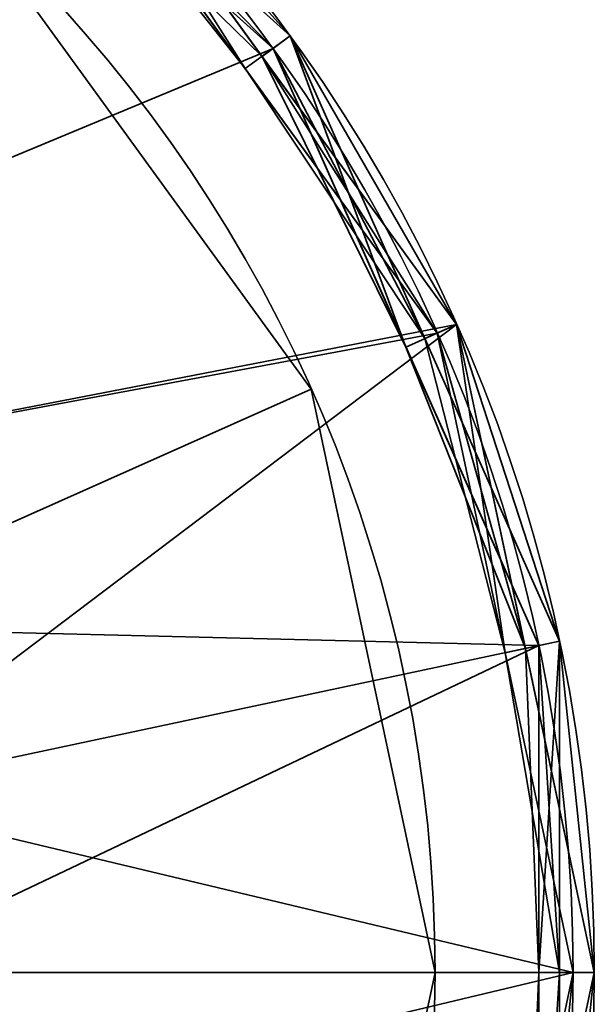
# Model space of a CAD drawing. Header units: millimetres. Extents: x -603 to 3703, y -115 to 249.
# Tile 967 of 1056: x 1997.79 to 2000.5, y -44.06 to -39.43. Entities that reach past the tile are written whole.
import ezdxf

# ---------------------------------------------------------------- set-up
doc = ezdxf.new("R2010")
doc.units = ezdxf.units.MM
doc.layers.add('152', color=7, linetype='Continuous', true_color=0xffffff)

# ---------------------------------------------------------------- blocks, each defined once
blk = doc.blocks.new('UG_SURFACE_229')
at = {"layer": '152', "color": 252, "linetype": 'Continuous', "lineweight": 35}
for points in [[(1997.9515, -38.4137, 379), (1995.2867, -36.8752, 379), (1992.2265, -36.5535, 379), (1993, -43.913, 379)], [(1997.9515, -38.4137, 304.5), (1995.2867, -36.8752, 304.5), (1995, -40.4489, 304.5), (1996.2361, -41.5619, 304.5)], [(1998.9867, -39.5634, 353), (1996.7, -37.5044, 353), (1996.75, -37.4178, 353.1), (1997.9088, -38.4612, 353.1)], [(1996.75, -37.4178, 278.6), (1999.0677, -39.5046, 278.6), (1998.9867, -39.5634, 278.5), (1996.7, -37.5044, 278.5)], [(1999.0677, -39.5046, 282.6), (1996.75, -37.4178, 282.6), (1998.0185, -38.3394, 304.4)], [(1996.75, -37.4178, 282.6), (1999.0677, -39.5046, 282.6), (1998.9867, -39.5634, 282.5), (1997.8434, -38.5339, 282.5)], [(1999.0677, -39.5046, 278.6), (1996.75, -37.4178, 278.6), (1998.0185, -38.3394, 282.4)], [(1996.7, -37.5044, 278.5), (1998.9867, -39.5634, 278.5), (2000.2382, -42.3745, 278.5), (1993, -43.913, 278.5)], [(1996.7, -37.5044, 353), (1998.9867, -39.5634, 353), (1995.6765, -40.9404, 353), (1994.2361, -40.1088, 353)], [(1998.935, -39.601, 282.4), (1998.0185, -38.3394, 282.4), (1997.8434, -38.5339, 282.5)], [(1999.0677, -39.5046, 353.1), (1997.9088, -38.4612, 353.1), (1998.0185, -38.3394, 374.9)], [(1999.0677, -39.5046, 375.1), (1997.9088, -38.4612, 375.1), (1998.0185, -38.3394, 378.9)], [(1998.0185, -38.3394, 374.9), (1997.9515, -38.4137, 375), (1998.8559, -39.6584, 375)], [(1999.8516, -40.8625, 378.9), (1998.0185, -38.3394, 378.9), (1997.9515, -38.4137, 379), (1999.7603, -40.9032, 379)], [(1998.935, -39.601, 304.4), (1998.0185, -38.3394, 304.4), (1997.9515, -38.4137, 304.5), (1999.7603, -40.9032, 304.5)], [(1999.0677, -39.5046, 353.1), (1998.0185, -38.3394, 374.9), (1999.8516, -40.8625, 374.9)], [(1998.8559, -39.6584, 375), (1999.7603, -40.9032, 375), (1999.8516, -40.8625, 374.9), (1998.0185, -38.3394, 374.9)], [(1998.0185, -38.3394, 378.9), (1999.8516, -40.8625, 378.9), (1999.0677, -39.5046, 375.1)], [(1998.0185, -38.3394, 304.4), (1998.935, -39.601, 304.4), (1999.0677, -39.5046, 282.6)], [(1998.0185, -38.3394, 282.4), (1998.935, -39.601, 282.4), (1999.0677, -39.5046, 278.6)], [(2000.4001, -43.913, 379), (1999.7603, -40.9032, 379), (1997.9515, -38.4137, 379), (1993, -43.913, 379)], [(1996.2361, -41.5619, 304.5), (1999.7603, -40.9032, 304.5), (1997.9515, -38.4137, 304.5)], [(1998.8559, -39.6584, 375), (1997.9515, -38.4137, 375), (1997.9088, -38.4612, 375.1)], [(1997.9088, -38.4612, 353.1), (1999.0677, -39.5046, 353.1), (1998.9867, -39.5634, 353)], [(1997.9088, -38.4612, 375.1), (1999.0677, -39.5046, 375.1), (1998.8559, -39.6584, 375)], [(1997.8434, -38.5339, 282.5), (1998.9867, -39.5634, 282.5), (1998.935, -39.601, 282.4)], [(1998.8559, -39.6584, 375), (1999.0677, -39.5046, 375.1), (1999.7019, -40.9291, 375.1)], [(1999.0677, -39.5046, 282.6), (1998.935, -39.601, 304.4), (1999.8516, -40.8625, 304.4)], [(1999.0677, -39.5046, 278.6), (1998.935, -39.601, 282.4), (1999.8516, -40.8625, 282.4)], [(1998.9867, -39.5634, 353), (1999.0677, -39.5046, 353.1), (1999.7019, -40.9291, 353.1)], [(1999.6125, -40.9689, 282.5), (1998.9867, -39.5634, 282.5), (1999.0677, -39.5046, 282.6)], [(1999.0677, -39.5046, 278.6), (2000.3362, -42.3537, 278.6), (2000.2382, -42.3745, 278.5), (1998.9867, -39.5634, 278.5)], [(1999.8516, -40.8625, 374.9), (1999.7019, -40.9291, 353.1), (1999.0677, -39.5046, 353.1)], [(1999.8516, -40.8625, 378.9), (1999.7019, -40.9291, 375.1), (1999.0677, -39.5046, 375.1)], [(1999.8516, -40.8625, 304.4), (2000.3362, -42.3537, 282.6), (1999.0677, -39.5046, 282.6)], [(1999.0677, -39.5046, 282.6), (2000.3362, -42.3537, 282.6), (2000.2382, -42.3745, 282.5), (1999.6125, -40.9689, 282.5)], [(1999.8516, -40.8625, 282.4), (2000.3362, -42.3537, 278.6), (1999.0677, -39.5046, 278.6)], [(1996.6542, -42.2861, 353), (1995.6765, -40.9404, 353), (1998.9867, -39.5634, 353), (2000.2382, -42.3745, 353)], [(1998.935, -39.601, 282.4), (1998.9867, -39.5634, 282.5), (1999.6125, -40.9689, 282.5)], [(1999.7019, -40.9291, 353.1), (2000.3362, -42.3537, 353.1), (2000.2382, -42.3745, 353), (1998.9867, -39.5634, 353)], [(1999.7603, -40.9032, 304.5), (1999.8516, -40.8625, 304.4), (1998.935, -39.601, 304.4)], [(1999.6125, -40.9689, 282.5), (1999.8516, -40.8625, 282.4), (1998.935, -39.601, 282.4)], [(1999.7019, -40.9291, 375.1), (1999.7603, -40.9032, 375), (1998.8559, -39.6584, 375)], [(2000.1757, -42.3877, 282.4), (1999.8516, -40.8625, 282.4), (1999.6125, -40.9689, 282.5)], [(2000.3362, -42.3537, 353.1), (1999.7019, -40.9291, 353.1), (1999.8516, -40.8625, 374.9)], [(2000.3362, -42.3537, 375.1), (1999.7019, -40.9291, 375.1), (1999.8516, -40.8625, 378.9)], [(1999.8516, -40.8625, 374.9), (1999.7603, -40.9032, 375), (2000.0801, -42.4081, 375)], [(2000.5, -43.913, 378.9), (1999.8516, -40.8625, 378.9), (1999.7603, -40.9032, 379), (2000.4001, -43.913, 379)], [(2000.1757, -42.3877, 304.4), (1999.8516, -40.8625, 304.4), (1999.7603, -40.9032, 304.5)], [(1999.8516, -40.8625, 374.9), (2000.5, -43.913, 374.9), (2000.3362, -42.3537, 353.1)], [(2000.0801, -42.4081, 375), (2000.4001, -43.913, 375), (2000.5, -43.913, 374.9), (1999.8516, -40.8625, 374.9)], [(2000.3362, -42.3537, 375.1), (1999.8516, -40.8625, 378.9), (2000.5, -43.913, 378.9)], [(1999.8516, -40.8625, 304.4), (2000.1757, -42.3877, 304.4), (2000.3362, -42.3537, 282.6)], [(1999.8516, -40.8625, 282.4), (2000.1757, -42.3877, 282.4), (2000.3362, -42.3537, 278.6)], [(1996.2361, -41.5619, 304.5), (1996.9126, -43.0814, 304.5), (2000.4001, -43.913, 304.5), (1999.7603, -40.9032, 304.5)], [(2000.0801, -42.4081, 375), (1999.7603, -40.9032, 375), (1999.7019, -40.9291, 375.1)], [(1999.7603, -40.9032, 304.5), (2000.4001, -43.913, 304.5), (2000.5, -43.913, 304.4), (2000.1757, -42.3877, 304.4)], [(1999.6125, -40.9689, 282.5), (2000.2382, -42.3745, 282.5), (2000.1757, -42.3877, 282.4)], [(1999.7019, -40.9291, 375.1), (2000.3362, -42.3537, 375.1), (2000.0801, -42.4081, 375)], [(1997, -43.913, 353), (1996.6542, -42.2861, 353), (2000.2382, -42.3745, 353)], [(2000.0801, -42.4081, 375), (2000.3362, -42.3537, 375.1), (2000.3362, -43.913, 375.1)], [(2000.3362, -42.3537, 282.6), (2000.1757, -42.3877, 304.4), (2000.5, -43.913, 304.4)], [(2000.3362, -42.3537, 278.6), (2000.1757, -42.3877, 282.4), (2000.5, -43.913, 282.4)], [(2000.2382, -42.3745, 353), (2000.3362, -42.3537, 353.1), (2000.3362, -43.913, 353.1)], [(2000.3362, -42.3537, 282.6), (2000.3362, -45.4723, 282.6), (2000.2382, -45.4516, 282.5), (2000.2382, -43.913, 282.5)], [(2000.2382, -43.913, 282.5), (2000.2382, -42.3745, 282.5), (2000.3362, -42.3537, 282.6)], [(2000.3362, -42.3537, 278.6), (2000.3362, -45.4723, 278.6), (2000.2382, -45.4516, 278.5), (2000.2382, -42.3745, 278.5)], [(2000.5, -43.913, 374.9), (2000.3362, -43.913, 353.1), (2000.3362, -42.3537, 353.1)], [(2000.5, -43.913, 378.9), (2000.3362, -43.913, 375.1), (2000.3362, -42.3537, 375.1)], [(2000.5, -43.913, 304.4), (2000.3362, -45.4723, 282.6), (2000.3362, -42.3537, 282.6)], [(2000.5, -43.913, 282.4), (2000.3362, -45.4723, 278.6), (2000.3362, -42.3537, 278.6)], [(2000.2382, -42.3745, 278.5), (2000.2382, -45.4516, 278.5), (1998.9867, -48.2626, 278.5), (1993, -43.913, 278.5)], [(1996.9126, -44.7447, 353), (1997, -43.913, 353), (2000.2382, -42.3745, 353), (2000.2382, -45.4516, 353)], [(2000.3362, -43.913, 375.1), (2000.4001, -43.913, 375), (2000.0801, -42.4081, 375)], [(2000.1757, -42.3877, 282.4), (2000.2382, -42.3745, 282.5), (2000.2382, -43.913, 282.5)], [(2000.2382, -43.913, 282.5), (2000.5, -43.913, 282.4), (2000.1757, -42.3877, 282.4)], [(2000.3362, -43.913, 353.1), (2000.3362, -45.4723, 353.1), (2000.2382, -45.4516, 353), (2000.2382, -42.3745, 353)], [(2000.4001, -43.913, 304.5), (1996.9126, -43.0814, 304.5), (1996.9126, -44.7447, 304.5)], [(1992.2265, -51.2725, 379), (1995.2867, -50.9508, 379), (1997.9515, -49.4123, 379), (1993, -43.913, 379)], [(1997.9515, -49.4123, 379), (1999.7603, -46.9229, 379), (2000.4001, -43.913, 379), (1993, -43.913, 379)], [(1998.9867, -48.2626, 278.5), (1996.7, -50.3216, 278.5), (1993.7735, -51.2725, 278.5), (1993, -43.913, 278.5)], [(1996.9126, -44.7447, 304.5), (1996.2361, -46.2641, 304.5), (1999.7603, -46.9229, 304.5), (2000.4001, -43.913, 304.5)], [(1999.8516, -46.9635, 378.9), (2000.5, -43.913, 378.9), (2000.4001, -43.913, 379), (1999.7603, -46.9229, 379)], [(2000.1757, -45.4383, 304.4), (2000.5, -43.913, 304.4), (2000.4001, -43.913, 304.5), (1999.7603, -46.9229, 304.5)], [(2000.5, -43.913, 378.9), (1999.8516, -46.9635, 378.9), (2000.3362, -45.4723, 375.1)], [(2000.5, -43.913, 304.4), (2000.1757, -45.4383, 304.4), (2000.3362, -45.4723, 282.6)], [(2000.2382, -43.913, 282.5), (2000.2382, -45.4516, 282.5), (2000.1757, -45.4383, 282.4)], [(2000.1757, -45.4383, 282.4), (2000.5, -43.913, 282.4), (2000.2382, -43.913, 282.5)], [(2000.5, -43.913, 282.4), (2000.1757, -45.4383, 282.4), (2000.3362, -45.4723, 278.6)], [(2000.3362, -45.4723, 374.9), (2000.5, -43.913, 374.9), (2000.4001, -43.913, 375), (2000.2382, -45.4516, 375)], [(2000.3362, -43.913, 375.1), (2000.3362, -45.4723, 375.1), (2000.2382, -45.4516, 375)], [(2000.2382, -45.4516, 375), (2000.4001, -43.913, 375), (2000.3362, -43.913, 375.1)], [(2000.5, -43.913, 374.9), (2000.3362, -45.4723, 374.9), (2000.3362, -45.4723, 353.1)], [(2000.3362, -45.4723, 353.1), (2000.3362, -43.913, 353.1), (2000.5, -43.913, 374.9)], [(2000.3362, -45.4723, 375.1), (2000.3362, -43.913, 375.1), (2000.5, -43.913, 378.9)]]:
    blk.add_3dface(points, dxfattribs=at)
blk = doc.blocks.new('UG_SURFACE_230')
at = {"layer": '152', "color": 252, "linetype": 'Continuous', "lineweight": 35}
for points in [[(1997.9515, -38.4137, 1564), (1995.2867, -36.8752, 1564), (1992.2265, -36.5535, 1564), (1993, -43.913, 1564)], [(1997.9515, -38.4137, 1489.5), (1995.2867, -36.8752, 1489.5), (1995, -40.4489, 1489.5), (1996.2361, -41.5619, 1489.5)], [(1998.9867, -39.5634, 1538), (1996.7, -37.5044, 1538), (1996.75, -37.4178, 1538.1), (1997.9088, -38.4612, 1538.1)], [(1996.75, -37.4178, 1463.6), (1999.0677, -39.5046, 1463.6), (1998.9867, -39.5634, 1463.5), (1996.7, -37.5044, 1463.5)], [(1999.0677, -39.5046, 1467.6), (1996.75, -37.4178, 1467.6), (1998.0185, -38.3394, 1489.4)], [(1996.75, -37.4178, 1467.6), (1999.0677, -39.5046, 1467.6), (1998.9867, -39.5634, 1467.5), (1997.8434, -38.5339, 1467.5)], [(1999.0677, -39.5046, 1463.6), (1996.75, -37.4178, 1463.6), (1998.0185, -38.3394, 1467.4)], [(1996.7, -37.5044, 1463.5), (1998.9867, -39.5634, 1463.5), (2000.2382, -42.3745, 1463.5), (1993, -43.913, 1463.5)], [(1996.7, -37.5044, 1538), (1998.9867, -39.5634, 1538), (1995.6765, -40.9404, 1538), (1994.2361, -40.1088, 1538)], [(1998.935, -39.601, 1467.4), (1998.0185, -38.3394, 1467.4), (1997.8434, -38.5339, 1467.5)], [(1999.0677, -39.5046, 1538.1), (1997.9088, -38.4612, 1538.1), (1998.0185, -38.3394, 1559.9)], [(1999.0677, -39.5046, 1560.1), (1997.9088, -38.4612, 1560.1), (1998.0185, -38.3394, 1563.9)], [(1998.0185, -38.3394, 1559.9), (1997.9515, -38.4137, 1559.9999), (1998.8559, -39.6584, 1559.9999)], [(1999.8516, -40.8625, 1563.9), (1998.0185, -38.3394, 1563.9), (1997.9515, -38.4137, 1564), (1999.7603, -40.9032, 1564)], [(1998.935, -39.601, 1489.4), (1998.0185, -38.3394, 1489.4), (1997.9515, -38.4137, 1489.5), (1999.7603, -40.9032, 1489.5)], [(1999.0677, -39.5046, 1538.1), (1998.0185, -38.3394, 1559.9), (1999.8516, -40.8625, 1559.9)], [(1998.8559, -39.6584, 1559.9999), (1999.7603, -40.9032, 1559.9999), (1999.8516, -40.8625, 1559.9), (1998.0185, -38.3394, 1559.9)], [(1999.0677, -39.5046, 1560.1), (1998.0185, -38.3394, 1563.9), (1999.8516, -40.8625, 1563.9)], [(1998.0185, -38.3394, 1489.4), (1998.935, -39.601, 1489.4), (1999.0677, -39.5046, 1467.6)], [(1998.0185, -38.3394, 1467.4), (1998.935, -39.601, 1467.4), (1999.0677, -39.5046, 1463.6)], [(2000.4001, -43.913, 1564), (1999.7603, -40.9032, 1564), (1997.9515, -38.4137, 1564), (1993, -43.913, 1564)], [(1996.2361, -41.5619, 1489.5), (1999.7603, -40.9032, 1489.5), (1997.9515, -38.4137, 1489.5)], [(1998.8559, -39.6584, 1559.9999), (1997.9515, -38.4137, 1559.9999), (1997.9088, -38.4612, 1560.1)], [(1997.9088, -38.4612, 1538.1), (1999.0677, -39.5046, 1538.1), (1998.9867, -39.5634, 1538)], [(1997.9088, -38.4612, 1560.1), (1999.0677, -39.5046, 1560.1), (1998.8559, -39.6584, 1559.9999)], [(1997.8434, -38.5339, 1467.5), (1998.9867, -39.5634, 1467.5), (1998.935, -39.601, 1467.4)], [(1998.8559, -39.6584, 1559.9999), (1999.0677, -39.5046, 1560.1), (1999.7019, -40.9291, 1560.1)], [(1999.0677, -39.5046, 1467.6), (1998.935, -39.601, 1489.4), (1999.8516, -40.8625, 1489.4)], [(1999.0677, -39.5046, 1463.6), (1998.935, -39.601, 1467.4), (1999.8516, -40.8625, 1467.4)], [(1998.9867, -39.5634, 1538), (1999.0677, -39.5046, 1538.1), (1999.7019, -40.9291, 1538.1)], [(1999.6125, -40.9689, 1467.5), (1998.9867, -39.5634, 1467.5), (1999.0677, -39.5046, 1467.6)], [(1999.0677, -39.5046, 1463.6), (2000.3362, -42.3537, 1463.6), (2000.2382, -42.3745, 1463.5), (1998.9867, -39.5634, 1463.5)], [(1999.8516, -40.8625, 1559.9), (1999.7019, -40.9291, 1538.1), (1999.0677, -39.5046, 1538.1)], [(1999.8516, -40.8625, 1563.9), (1999.7019, -40.9291, 1560.1), (1999.0677, -39.5046, 1560.1)], [(2000.3362, -42.3537, 1467.6), (1999.0677, -39.5046, 1467.6), (1999.8516, -40.8625, 1489.4)], [(1999.0677, -39.5046, 1467.6), (2000.3362, -42.3537, 1467.6), (2000.2382, -42.3745, 1467.5), (1999.6125, -40.9689, 1467.5)], [(1999.8516, -40.8625, 1467.4), (2000.3362, -42.3537, 1463.6), (1999.0677, -39.5046, 1463.6)], [(1996.6542, -42.2861, 1538), (1995.6765, -40.9404, 1538), (1998.9867, -39.5634, 1538), (2000.2382, -42.3745, 1538)], [(1998.935, -39.601, 1467.4), (1998.9867, -39.5634, 1467.5), (1999.6125, -40.9689, 1467.5)], [(1999.7019, -40.9291, 1538.1), (2000.3362, -42.3537, 1538.1), (2000.2382, -42.3745, 1538), (1998.9867, -39.5634, 1538)], [(1999.7603, -40.9032, 1489.5), (1999.8516, -40.8625, 1489.4), (1998.935, -39.601, 1489.4)], [(1999.6125, -40.9689, 1467.5), (1999.8516, -40.8625, 1467.4), (1998.935, -39.601, 1467.4)], [(1999.7019, -40.9291, 1560.1), (1999.7603, -40.9032, 1559.9999), (1998.8559, -39.6584, 1559.9999)], [(2000.1757, -42.3877, 1467.4), (1999.8516, -40.8625, 1467.4), (1999.6125, -40.9689, 1467.5)], [(2000.3362, -42.3537, 1538.1), (1999.7019, -40.9291, 1538.1), (1999.8516, -40.8625, 1559.9)], [(2000.3362, -42.3537, 1560.1), (1999.7019, -40.9291, 1560.1), (1999.8516, -40.8625, 1563.9)], [(1999.8516, -40.8625, 1559.9), (1999.7603, -40.9032, 1559.9999), (2000.0801, -42.4081, 1559.9999)], [(2000.5, -43.913, 1563.9), (1999.8516, -40.8625, 1563.9), (1999.7603, -40.9032, 1564), (2000.4001, -43.913, 1564)], [(2000.1757, -42.3877, 1489.4), (1999.8516, -40.8625, 1489.4), (1999.7603, -40.9032, 1489.5)], [(1999.8516, -40.8625, 1559.9), (2000.5, -43.913, 1559.9), (2000.3362, -42.3537, 1538.1)], [(2000.0801, -42.4081, 1559.9999), (2000.4001, -43.913, 1559.9999), (2000.5, -43.913, 1559.9), (1999.8516, -40.8625, 1559.9)], [(1999.8516, -40.8625, 1563.9), (2000.5, -43.913, 1563.9), (2000.3362, -42.3537, 1560.1)], [(1999.8516, -40.8625, 1489.4), (2000.1757, -42.3877, 1489.4), (2000.3362, -42.3537, 1467.6)], [(1999.8516, -40.8625, 1467.4), (2000.1757, -42.3877, 1467.4), (2000.3362, -42.3537, 1463.6)], [(1996.2361, -41.5619, 1489.5), (1996.9126, -43.0814, 1489.5), (2000.4001, -43.913, 1489.5), (1999.7603, -40.9032, 1489.5)], [(2000.0801, -42.4081, 1559.9999), (1999.7603, -40.9032, 1559.9999), (1999.7019, -40.9291, 1560.1)], [(1999.7603, -40.9032, 1489.5), (2000.4001, -43.913, 1489.5), (2000.5, -43.913, 1489.4), (2000.1757, -42.3877, 1489.4)], [(1999.6125, -40.9689, 1467.5), (2000.2382, -42.3745, 1467.5), (2000.1757, -42.3877, 1467.4)], [(1999.7019, -40.9291, 1560.1), (2000.3362, -42.3537, 1560.1), (2000.0801, -42.4081, 1559.9999)], [(1997, -43.913, 1538), (1996.6542, -42.2861, 1538), (2000.2382, -42.3745, 1538)], [(2000.0801, -42.4081, 1559.9999), (2000.3362, -42.3537, 1560.1), (2000.3362, -43.913, 1560.1)], [(2000.3362, -42.3537, 1467.6), (2000.1757, -42.3877, 1489.4), (2000.5, -43.913, 1489.4)], [(2000.3362, -42.3537, 1463.6), (2000.1757, -42.3877, 1467.4), (2000.5, -43.913, 1467.4)], [(2000.2382, -42.3745, 1538), (2000.3362, -42.3537, 1538.1), (2000.3362, -43.913, 1538.1)], [(2000.3362, -42.3537, 1467.6), (2000.3362, -45.4723, 1467.6), (2000.2382, -45.4516, 1467.5), (2000.2382, -43.913, 1467.5)], [(2000.2382, -43.913, 1467.5), (2000.2382, -42.3745, 1467.5), (2000.3362, -42.3537, 1467.6)], [(2000.3362, -42.3537, 1463.6), (2000.3362, -45.4723, 1463.6), (2000.2382, -45.4516, 1463.5), (2000.2382, -42.3745, 1463.5)], [(2000.5, -43.913, 1559.9), (2000.3362, -43.913, 1538.1), (2000.3362, -42.3537, 1538.1)], [(2000.5, -43.913, 1563.9), (2000.3362, -43.913, 1560.1), (2000.3362, -42.3537, 1560.1)], [(2000.5, -43.913, 1489.4), (2000.3362, -45.4723, 1467.6), (2000.3362, -42.3537, 1467.6)], [(2000.5, -43.913, 1467.4), (2000.3362, -45.4723, 1463.6), (2000.3362, -42.3537, 1463.6)], [(2000.2382, -42.3745, 1463.5), (2000.2382, -45.4516, 1463.5), (1998.9867, -48.2626, 1463.5), (1993, -43.913, 1463.5)], [(1996.9126, -44.7447, 1538), (1997, -43.913, 1538), (2000.2382, -42.3745, 1538), (2000.2382, -45.4516, 1538)], [(2000.3362, -43.913, 1560.1), (2000.4001, -43.913, 1559.9999), (2000.0801, -42.4081, 1559.9999)], [(2000.1757, -42.3877, 1467.4), (2000.2382, -42.3745, 1467.5), (2000.2382, -43.913, 1467.5)], [(2000.2382, -43.913, 1467.5), (2000.5, -43.913, 1467.4), (2000.1757, -42.3877, 1467.4)], [(2000.3362, -43.913, 1538.1), (2000.3362, -45.4723, 1538.1), (2000.2382, -45.4516, 1538), (2000.2382, -42.3745, 1538)], [(2000.4001, -43.913, 1489.5), (1996.9126, -43.0814, 1489.5), (1996.9126, -44.7447, 1489.5)], [(1992.2265, -51.2725, 1564), (1995.2867, -50.9508, 1564), (1997.9515, -49.4123, 1564), (1993, -43.913, 1564)], [(1997.9515, -49.4123, 1564), (1999.7603, -46.9229, 1564), (2000.4001, -43.913, 1564), (1993, -43.913, 1564)], [(1998.9867, -48.2626, 1463.5), (1996.7, -50.3216, 1463.5), (1993.7735, -51.2725, 1463.5), (1993, -43.913, 1463.5)], [(1996.9126, -44.7447, 1489.5), (1996.2361, -46.2641, 1489.5), (1999.7603, -46.9229, 1489.5), (2000.4001, -43.913, 1489.5)], [(1999.8516, -46.9635, 1563.9), (2000.5, -43.913, 1563.9), (2000.4001, -43.913, 1564), (1999.7603, -46.9229, 1564)], [(2000.1757, -45.4383, 1489.4), (2000.5, -43.913, 1489.4), (2000.4001, -43.913, 1489.5), (1999.7603, -46.9229, 1489.5)], [(2000.3362, -45.4723, 1560.1), (2000.5, -43.913, 1563.9), (1999.8516, -46.9635, 1563.9)], [(2000.5, -43.913, 1489.4), (2000.1757, -45.4383, 1489.4), (2000.3362, -45.4723, 1467.6)], [(2000.2382, -43.913, 1467.5), (2000.2382, -45.4516, 1467.5), (2000.1757, -45.4383, 1467.4)], [(2000.1757, -45.4383, 1467.4), (2000.5, -43.913, 1467.4), (2000.2382, -43.913, 1467.5)], [(2000.5, -43.913, 1467.4), (2000.1757, -45.4383, 1467.4), (2000.3362, -45.4723, 1463.6)], [(2000.3362, -45.4723, 1559.9), (2000.5, -43.913, 1559.9), (2000.4001, -43.913, 1559.9999), (2000.2382, -45.4516, 1559.9999)], [(2000.3362, -43.913, 1560.1), (2000.3362, -45.4723, 1560.1), (2000.2382, -45.4516, 1559.9999)], [(2000.2382, -45.4516, 1559.9999), (2000.4001, -43.913, 1559.9999), (2000.3362, -43.913, 1560.1)], [(2000.5, -43.913, 1559.9), (2000.3362, -45.4723, 1559.9), (2000.3362, -45.4723, 1538.1)], [(2000.3362, -45.4723, 1538.1), (2000.3362, -43.913, 1538.1), (2000.5, -43.913, 1559.9)], [(2000.3362, -45.4723, 1560.1), (2000.3362, -43.913, 1560.1), (2000.5, -43.913, 1563.9)]]:
    blk.add_3dface(points, dxfattribs=at)
blk = doc.blocks.new('UG_SURFACE_231')
at = {"layer": '152', "color": 253, "linetype": 'Continuous', "lineweight": 35}
for points in [[(1997.5166, -38.8968, 304.5), (1999.1665, -41.1675, 304.5), (1996.6542, -42.2861, 304.5), (1995.6765, -40.9404, 304.5)], [(1995.6765, -40.9404, 305), (1996.6542, -42.2861, 305), (1999.1665, -41.1675, 305), (1997.5166, -38.8968, 305)], [(1999.1665, -41.1675, 305), (1999.1665, -41.1675, 304.5), (1997.5166, -38.8968, 304.5), (1997.5166, -38.8968, 305)], [(1997, -43.913, 304.5), (1996.6542, -42.2861, 304.5), (1999.1665, -41.1675, 304.5), (1999.75, -43.913, 304.5)], [(1996.6542, -42.2861, 305), (1997, -43.913, 305), (1999.75, -43.913, 305), (1999.1665, -41.1675, 305)], [(1999.75, -43.913, 305), (1999.75, -43.913, 304.5), (1999.1665, -41.1675, 304.5), (1999.1665, -41.1675, 305)], [(1999.75, -43.913, 304.5), (1999.1665, -46.6585, 304.5), (1996.6542, -45.54, 304.5), (1997, -43.913, 304.5)], [(1999.1665, -46.6585, 305), (1999.75, -43.913, 305), (1997, -43.913, 305), (1996.6542, -45.54, 305)], [(1999.1665, -46.6585, 305), (1999.1665, -46.6585, 304.5), (1999.75, -43.913, 304.5), (1999.75, -43.913, 305)]]:
    blk.add_3dface(points, dxfattribs=at)
blk = doc.blocks.new('UG_SURFACE_232')
at = {"layer": '152', "color": 253, "linetype": 'Continuous', "lineweight": 35}
for points in [[(1997.5166, -38.8968, 352.5), (1999.1665, -41.1675, 352.5), (1996.6542, -42.2861, 352.5), (1995.6765, -40.9404, 352.5)], [(1995.6765, -40.9404, 353), (1996.6542, -42.2861, 353), (1999.1665, -41.1675, 353), (1997.5166, -38.8968, 353)], [(1999.1665, -41.1675, 353), (1999.1665, -41.1675, 352.5), (1997.5166, -38.8968, 352.5), (1997.5166, -38.8968, 353)], [(1997, -43.913, 352.5), (1996.6542, -42.2861, 352.5), (1999.1665, -41.1675, 352.5), (1999.75, -43.913, 352.5)], [(1996.6542, -42.2861, 353), (1997, -43.913, 353), (1999.75, -43.913, 353), (1999.1665, -41.1675, 353)], [(1999.75, -43.913, 353), (1999.75, -43.913, 352.5), (1999.1665, -41.1675, 352.5), (1999.1665, -41.1675, 353)], [(1999.75, -43.913, 352.5), (1999.1665, -46.6585, 352.5), (1996.6542, -45.54, 352.5), (1997, -43.913, 352.5)], [(1999.1665, -46.6585, 353), (1999.75, -43.913, 353), (1997, -43.913, 353), (1996.6542, -45.54, 353)], [(1999.1665, -46.6585, 353), (1999.1665, -46.6585, 352.5), (1999.75, -43.913, 352.5), (1999.75, -43.913, 353)]]:
    blk.add_3dface(points, dxfattribs=at)
blk = doc.blocks.new('UG_SURFACE_233')
at = {"layer": '152', "color": 252, "linetype": 'Continuous', "lineweight": 35}
for points in [[(1996.2361, -41.5619, 305), (1995, -40.4489, 305), (1995.3176, -36.7801, 305), (1998.0185, -38.3394, 305)], [(1998.0185, -38.3394, 352.5), (1995.3176, -36.7801, 352.5), (1995, -40.4489, 352.5), (1996.2361, -41.5619, 352.5)], [(1998.0185, -38.3394, 305), (1999.8516, -40.8625, 305), (1996.2361, -41.5619, 305)], [(1996.2361, -41.5619, 352.5), (1999.8516, -40.8625, 352.5), (1998.0185, -38.3394, 352.5)], [(1999.8516, -40.8625, 352.5), (1999.8516, -40.8625, 305), (1998.0185, -38.3394, 305), (1998.0185, -38.3394, 352.5)], [(1996.9126, -43.0814, 305), (1996.2361, -41.5619, 305), (1999.8516, -40.8625, 305)], [(1999.8516, -40.8625, 352.5), (1996.2361, -41.5619, 352.5), (1996.9126, -43.0814, 352.5)], [(1997, -43.913, 305), (1996.9126, -43.0814, 305), (1999.8516, -40.8625, 305), (2000.5, -43.913, 305)], [(1996.9126, -43.0814, 352.5), (1997, -43.913, 352.5), (2000.5, -43.913, 352.5), (1999.8516, -40.8625, 352.5)], [(2000.5, -43.913, 352.5), (2000.5, -43.913, 305), (1999.8516, -40.8625, 305), (1999.8516, -40.8625, 352.5)], [(2000.5, -43.913, 305), (1999.8516, -46.9635, 305), (1996.9126, -44.7447, 305), (1997, -43.913, 305)], [(1999.8516, -46.9635, 352.5), (2000.5, -43.913, 352.5), (1997, -43.913, 352.5), (1996.9126, -44.7447, 352.5)], [(1999.8516, -46.9635, 352.5), (1999.8516, -46.9635, 305), (2000.5, -43.913, 305), (2000.5, -43.913, 352.5)]]:
    blk.add_3dface(points, dxfattribs=at)
blk = doc.blocks.new('UG_SURFACE_234')
at = {"layer": '152', "color": 253, "linetype": 'Continuous', "lineweight": 35}
for points in [[(1997.5166, -38.8968, 1489.5), (1999.1665, -41.1675, 1489.5), (1996.6542, -42.2861, 1489.5), (1995.6765, -40.9404, 1489.5)], [(1995.6765, -40.9404, 1490), (1996.6542, -42.2861, 1490), (1999.1665, -41.1675, 1490), (1997.5166, -38.8968, 1490)], [(1999.1665, -41.1675, 1490), (1999.1665, -41.1675, 1489.5), (1997.5166, -38.8968, 1489.5), (1997.5166, -38.8968, 1490)], [(1997, -43.913, 1489.5), (1996.6542, -42.2861, 1489.5), (1999.1665, -41.1675, 1489.5), (1999.75, -43.913, 1489.5)], [(1996.6542, -42.2861, 1490), (1997, -43.913, 1490), (1999.75, -43.913, 1490), (1999.1665, -41.1675, 1490)], [(1999.75, -43.913, 1490), (1999.75, -43.913, 1489.5), (1999.1665, -41.1675, 1489.5), (1999.1665, -41.1675, 1490)], [(1999.75, -43.913, 1489.5), (1999.1665, -46.6585, 1489.5), (1996.6542, -45.54, 1489.5), (1997, -43.913, 1489.5)], [(1999.1665, -46.6585, 1490), (1999.75, -43.913, 1490), (1997, -43.913, 1490), (1996.6542, -45.54, 1490)], [(1999.1665, -46.6585, 1490), (1999.1665, -46.6585, 1489.5), (1999.75, -43.913, 1489.5), (1999.75, -43.913, 1490)]]:
    blk.add_3dface(points, dxfattribs=at)
blk = doc.blocks.new('UG_SURFACE_235')
at = {"layer": '152', "color": 253, "linetype": 'Continuous', "lineweight": 35}
for points in [[(1997.5166, -38.8968, 1537.5), (1999.1665, -41.1675, 1537.5), (1996.6542, -42.2861, 1537.5), (1995.6765, -40.9404, 1537.5)], [(1995.6765, -40.9404, 1538), (1996.6542, -42.2861, 1538), (1999.1665, -41.1675, 1538), (1997.5166, -38.8968, 1538)], [(1999.1665, -41.1675, 1538), (1999.1665, -41.1675, 1537.5), (1997.5166, -38.8968, 1537.5), (1997.5166, -38.8968, 1538)], [(1997, -43.913, 1537.5), (1996.6542, -42.2861, 1537.5), (1999.1665, -41.1675, 1537.5), (1999.75, -43.913, 1537.5)], [(1996.6542, -42.2861, 1538), (1997, -43.913, 1538), (1999.75, -43.913, 1538), (1999.1665, -41.1675, 1538)], [(1999.75, -43.913, 1538), (1999.75, -43.913, 1537.5), (1999.1665, -41.1675, 1537.5), (1999.1665, -41.1675, 1538)], [(1999.75, -43.913, 1537.5), (1999.1665, -46.6585, 1537.5), (1996.6542, -45.54, 1537.5), (1997, -43.913, 1537.5)], [(1999.1665, -46.6585, 1538), (1999.75, -43.913, 1538), (1997, -43.913, 1538), (1996.6542, -45.54, 1538)], [(1999.1665, -46.6585, 1538), (1999.1665, -46.6585, 1537.5), (1999.75, -43.913, 1537.5), (1999.75, -43.913, 1538)]]:
    blk.add_3dface(points, dxfattribs=at)
blk = doc.blocks.new('UG_SURFACE_236')
at = {"layer": '152', "color": 252, "linetype": 'Continuous', "lineweight": 35}
for points in [[(1996.2361, -41.5619, 1490), (1995, -40.4489, 1490), (1995.3176, -36.7801, 1490), (1998.0185, -38.3394, 1490)], [(1998.0185, -38.3394, 1537.5), (1995.3176, -36.7801, 1537.5), (1995, -40.4489, 1537.5), (1996.2361, -41.5619, 1537.5)], [(1998.0185, -38.3394, 1490), (1999.8516, -40.8625, 1490), (1996.2361, -41.5619, 1490)], [(1996.2361, -41.5619, 1537.5), (1999.8516, -40.8625, 1537.5), (1998.0185, -38.3394, 1537.5)], [(1999.8516, -40.8625, 1537.5), (1999.8516, -40.8625, 1490), (1998.0185, -38.3394, 1490), (1998.0185, -38.3394, 1537.5)], [(1996.9126, -43.0814, 1490), (1996.2361, -41.5619, 1490), (1999.8516, -40.8625, 1490)], [(1999.8516, -40.8625, 1537.5), (1996.2361, -41.5619, 1537.5), (1996.9126, -43.0814, 1537.5)], [(1997, -43.913, 1490), (1996.9126, -43.0814, 1490), (1999.8516, -40.8625, 1490), (2000.5, -43.913, 1490)], [(1996.9126, -43.0814, 1537.5), (1997, -43.913, 1537.5), (2000.5, -43.913, 1537.5), (1999.8516, -40.8625, 1537.5)], [(2000.5, -43.913, 1537.5), (2000.5, -43.913, 1490), (1999.8516, -40.8625, 1490), (1999.8516, -40.8625, 1537.5)], [(2000.5, -43.913, 1490), (1999.8516, -46.9635, 1490), (1996.9126, -44.7447, 1490), (1997, -43.913, 1490)], [(1999.8516, -46.9635, 1537.5), (2000.5, -43.913, 1537.5), (1997, -43.913, 1537.5), (1996.9126, -44.7447, 1537.5)], [(1999.8516, -46.9635, 1537.5), (1999.8516, -46.9635, 1490), (2000.5, -43.913, 1490), (2000.5, -43.913, 1537.5)]]:
    blk.add_3dface(points, dxfattribs=at)
blk = doc.blocks.new('UG_SURFACE_237')
at = {"layer": '152', "color": 253, "linetype": 'Continuous', "lineweight": 35}
for points in [[(1997.5166, -38.8968, 1739.5), (1999.1665, -41.1675, 1739.5), (1996.6542, -42.2861, 1739.5), (1995.6765, -40.9404, 1739.5)], [(1995.6765, -40.9404, 1740), (1996.6542, -42.2861, 1740), (1999.1665, -41.1675, 1740), (1997.5166, -38.8968, 1740)], [(1999.1665, -41.1675, 1740), (1999.1665, -41.1675, 1739.5), (1997.5166, -38.8968, 1739.5), (1997.5166, -38.8968, 1740)], [(1997, -43.913, 1739.5), (1996.6542, -42.2861, 1739.5), (1999.1665, -41.1675, 1739.5), (1999.75, -43.913, 1739.5)], [(1996.6542, -42.2861, 1740), (1997, -43.913, 1740), (1999.75, -43.913, 1740), (1999.1665, -41.1675, 1740)], [(1999.75, -43.913, 1740), (1999.75, -43.913, 1739.5), (1999.1665, -41.1675, 1739.5), (1999.1665, -41.1675, 1740)], [(1999.75, -43.913, 1739.5), (1999.1665, -46.6585, 1739.5), (1996.6542, -45.54, 1739.5), (1997, -43.913, 1739.5)], [(1999.1665, -46.6585, 1740), (1999.75, -43.913, 1740), (1997, -43.913, 1740), (1996.6542, -45.54, 1740)], [(1999.1665, -46.6585, 1740), (1999.1665, -46.6585, 1739.5), (1999.75, -43.913, 1739.5), (1999.75, -43.913, 1740)]]:
    blk.add_3dface(points, dxfattribs=at)
blk = doc.blocks.new('UG_SURFACE_238')
at = {"layer": '152', "color": 253, "linetype": 'Continuous', "lineweight": 35}
for points in [[(1997.5166, -38.8968, 1787.5), (1999.1665, -41.1675, 1787.5), (1996.6542, -42.2861, 1787.5), (1995.6765, -40.9404, 1787.5)], [(1995.6765, -40.9404, 1788), (1996.6542, -42.2861, 1788), (1999.1665, -41.1675, 1788), (1997.5166, -38.8968, 1788)], [(1999.1665, -41.1675, 1788), (1999.1665, -41.1675, 1787.5), (1997.5166, -38.8968, 1787.5), (1997.5166, -38.8968, 1788)], [(1997, -43.913, 1787.5), (1996.6542, -42.2861, 1787.5), (1999.1665, -41.1675, 1787.5), (1999.75, -43.913, 1787.5)], [(1996.6542, -42.2861, 1788), (1997, -43.913, 1788), (1999.75, -43.913, 1788), (1999.1665, -41.1675, 1788)], [(1999.75, -43.913, 1788), (1999.75, -43.913, 1787.5), (1999.1665, -41.1675, 1787.5), (1999.1665, -41.1675, 1788)], [(1999.75, -43.913, 1787.5), (1999.1665, -46.6585, 1787.5), (1996.6542, -45.54, 1787.5), (1997, -43.913, 1787.5)], [(1999.1665, -46.6585, 1788), (1999.75, -43.913, 1788), (1997, -43.913, 1788), (1996.6542, -45.54, 1788)], [(1999.1665, -46.6585, 1788), (1999.1665, -46.6585, 1787.5), (1999.75, -43.913, 1787.5), (1999.75, -43.913, 1788)]]:
    blk.add_3dface(points, dxfattribs=at)
blk = doc.blocks.new('UG_SURFACE_239')
at = {"layer": '152', "color": 252, "linetype": 'Continuous', "lineweight": 35}
for points in [[(1996.2361, -41.5619, 1740), (1995, -40.4489, 1740), (1995.3176, -36.7801, 1740), (1998.0185, -38.3394, 1740)], [(1998.0185, -38.3394, 1787.5), (1995.3176, -36.7801, 1787.5), (1995, -40.4489, 1787.5), (1996.2361, -41.5619, 1787.5)], [(1998.0185, -38.3394, 1740), (1999.8516, -40.8625, 1740), (1996.2361, -41.5619, 1740)], [(1996.2361, -41.5619, 1787.5), (1999.8516, -40.8625, 1787.5), (1998.0185, -38.3394, 1787.5)], [(1999.8516, -40.8625, 1787.5), (1999.8516, -40.8625, 1740), (1998.0185, -38.3394, 1740), (1998.0185, -38.3394, 1787.5)], [(1996.9126, -43.0814, 1740), (1996.2361, -41.5619, 1740), (1999.8516, -40.8625, 1740)], [(1999.8516, -40.8625, 1787.5), (1996.2361, -41.5619, 1787.5), (1996.9126, -43.0814, 1787.5)], [(1997, -43.913, 1740), (1996.9126, -43.0814, 1740), (1999.8516, -40.8625, 1740), (2000.5, -43.913, 1740)], [(1996.9126, -43.0814, 1787.5), (1997, -43.913, 1787.5), (2000.5, -43.913, 1787.5), (1999.8516, -40.8625, 1787.5)], [(2000.5, -43.913, 1787.5), (2000.5, -43.913, 1740), (1999.8516, -40.8625, 1740), (1999.8516, -40.8625, 1787.5)], [(2000.5, -43.913, 1740), (1999.8516, -46.9635, 1740), (1996.9126, -44.7447, 1740), (1997, -43.913, 1740)], [(1999.8516, -46.9635, 1787.5), (2000.5, -43.913, 1787.5), (1997, -43.913, 1787.5), (1996.9126, -44.7447, 1787.5)], [(1999.8516, -46.9635, 1787.5), (1999.8516, -46.9635, 1740), (2000.5, -43.913, 1740), (2000.5, -43.913, 1787.5)]]:
    blk.add_3dface(points, dxfattribs=at)
blk = doc.blocks.new('UG_SURFACE_240')
at = {"layer": '152', "color": 252, "linetype": 'Continuous', "lineweight": 35}
for points in [[(1997.9515, -38.4137, 1814), (1995.2867, -36.8752, 1814), (1992.2265, -36.5535, 1814), (1993, -43.913, 1814)], [(1997.9515, -38.4137, 1739.5), (1995.2867, -36.8752, 1739.5), (1995, -40.4489, 1739.5), (1996.2361, -41.5619, 1739.5)], [(1998.9867, -39.5634, 1788), (1996.7, -37.5044, 1788), (1996.75, -37.4178, 1788.1), (1997.9088, -38.4612, 1788.1)], [(1996.75, -37.4178, 1713.6), (1999.0677, -39.5046, 1713.6), (1998.9867, -39.5634, 1713.5), (1996.7, -37.5044, 1713.5)], [(1999.0677, -39.5046, 1717.6), (1996.75, -37.4178, 1717.6), (1998.0185, -38.3394, 1739.4)], [(1996.75, -37.4178, 1717.6), (1999.0677, -39.5046, 1717.6), (1998.9867, -39.5634, 1717.5), (1997.8434, -38.5339, 1717.5)], [(1999.0677, -39.5046, 1713.6), (1996.75, -37.4178, 1713.6), (1998.0185, -38.3394, 1717.4)], [(1996.7, -37.5044, 1713.5), (1998.9867, -39.5634, 1713.5), (2000.2382, -42.3745, 1713.5), (1993, -43.913, 1713.5)], [(1996.7, -37.5044, 1788), (1998.9867, -39.5634, 1788), (1995.6765, -40.9404, 1788), (1994.2361, -40.1088, 1788)], [(1998.935, -39.601, 1717.4), (1998.0185, -38.3394, 1717.4), (1997.8434, -38.5339, 1717.5)], [(1999.0677, -39.5046, 1788.1), (1997.9088, -38.4612, 1788.1), (1998.0185, -38.3394, 1809.9)], [(1999.0677, -39.5046, 1810.1), (1997.9088, -38.4612, 1810.1), (1998.0185, -38.3394, 1813.9)], [(1998.0185, -38.3394, 1809.9), (1997.9515, -38.4137, 1809.9999), (1998.8559, -39.6584, 1809.9999)], [(1999.8516, -40.8625, 1813.9), (1998.0185, -38.3394, 1813.9), (1997.9515, -38.4137, 1814), (1999.7603, -40.9032, 1814)], [(1998.935, -39.601, 1739.4), (1998.0185, -38.3394, 1739.4), (1997.9515, -38.4137, 1739.5), (1999.7603, -40.9032, 1739.5)], [(1999.0677, -39.5046, 1788.1), (1998.0185, -38.3394, 1809.9), (1999.8516, -40.8625, 1809.9)], [(1998.8559, -39.6584, 1809.9999), (1999.7603, -40.9032, 1809.9999), (1999.8516, -40.8625, 1809.9), (1998.0185, -38.3394, 1809.9)], [(1998.0185, -38.3394, 1813.9), (1999.8516, -40.8625, 1813.9), (1999.0677, -39.5046, 1810.1)], [(1998.0185, -38.3394, 1739.4), (1998.935, -39.601, 1739.4), (1999.0677, -39.5046, 1717.6)], [(1998.0185, -38.3394, 1717.4), (1998.935, -39.601, 1717.4), (1999.0677, -39.5046, 1713.6)], [(2000.4001, -43.913, 1814), (1999.7603, -40.9032, 1814), (1997.9515, -38.4137, 1814), (1993, -43.913, 1814)], [(1996.2361, -41.5619, 1739.5), (1999.7603, -40.9032, 1739.5), (1997.9515, -38.4137, 1739.5)], [(1998.8559, -39.6584, 1809.9999), (1997.9515, -38.4137, 1809.9999), (1997.9088, -38.4612, 1810.1)], [(1997.9088, -38.4612, 1788.1), (1999.0677, -39.5046, 1788.1), (1998.9867, -39.5634, 1788)], [(1997.9088, -38.4612, 1810.1), (1999.0677, -39.5046, 1810.1), (1998.8559, -39.6584, 1809.9999)], [(1997.8434, -38.5339, 1717.5), (1998.9867, -39.5634, 1717.5), (1998.935, -39.601, 1717.4)], [(1998.8559, -39.6584, 1809.9999), (1999.0677, -39.5046, 1810.1), (1999.7019, -40.9291, 1810.1)], [(1999.0677, -39.5046, 1717.6), (1998.935, -39.601, 1739.4), (1999.8516, -40.8625, 1739.4)], [(1999.0677, -39.5046, 1713.6), (1998.935, -39.601, 1717.4), (1999.8516, -40.8625, 1717.4)], [(1998.9867, -39.5634, 1788), (1999.0677, -39.5046, 1788.1), (1999.7019, -40.9291, 1788.1)], [(1999.6125, -40.9689, 1717.5), (1998.9867, -39.5634, 1717.5), (1999.0677, -39.5046, 1717.6)], [(1999.0677, -39.5046, 1713.6), (2000.3362, -42.3537, 1713.6), (2000.2382, -42.3745, 1713.5), (1998.9867, -39.5634, 1713.5)], [(1999.8516, -40.8625, 1809.9), (1999.7019, -40.9291, 1788.1), (1999.0677, -39.5046, 1788.1)], [(1999.8516, -40.8625, 1813.9), (1999.7019, -40.9291, 1810.1), (1999.0677, -39.5046, 1810.1)], [(1999.8516, -40.8625, 1739.4), (2000.3362, -42.3537, 1717.6), (1999.0677, -39.5046, 1717.6)], [(1999.0677, -39.5046, 1717.6), (2000.3362, -42.3537, 1717.6), (2000.2382, -42.3745, 1717.5), (1999.6125, -40.9689, 1717.5)], [(1999.8516, -40.8625, 1717.4), (2000.3362, -42.3537, 1713.6), (1999.0677, -39.5046, 1713.6)], [(1996.6542, -42.2861, 1788), (1995.6765, -40.9404, 1788), (1998.9867, -39.5634, 1788), (2000.2382, -42.3745, 1788)], [(1998.935, -39.601, 1717.4), (1998.9867, -39.5634, 1717.5), (1999.6125, -40.9689, 1717.5)], [(1999.7019, -40.9291, 1788.1), (2000.3362, -42.3537, 1788.1), (2000.2382, -42.3745, 1788), (1998.9867, -39.5634, 1788)], [(1999.7603, -40.9032, 1739.5), (1999.8516, -40.8625, 1739.4), (1998.935, -39.601, 1739.4)], [(1999.6125, -40.9689, 1717.5), (1999.8516, -40.8625, 1717.4), (1998.935, -39.601, 1717.4)], [(1999.7019, -40.9291, 1810.1), (1999.7603, -40.9032, 1809.9999), (1998.8559, -39.6584, 1809.9999)], [(2000.1757, -42.3877, 1717.4), (1999.8516, -40.8625, 1717.4), (1999.6125, -40.9689, 1717.5)], [(2000.3362, -42.3537, 1788.1), (1999.7019, -40.9291, 1788.1), (1999.8516, -40.8625, 1809.9)], [(2000.3362, -42.3537, 1810.1), (1999.7019, -40.9291, 1810.1), (1999.8516, -40.8625, 1813.9)], [(1999.8516, -40.8625, 1809.9), (1999.7603, -40.9032, 1809.9999), (2000.0801, -42.4081, 1809.9999)], [(2000.5, -43.913, 1813.9), (1999.8516, -40.8625, 1813.9), (1999.7603, -40.9032, 1814), (2000.4001, -43.913, 1814)], [(2000.1757, -42.3877, 1739.4), (1999.8516, -40.8625, 1739.4), (1999.7603, -40.9032, 1739.5)], [(1999.8516, -40.8625, 1809.9), (2000.5, -43.913, 1809.9), (2000.3362, -42.3537, 1788.1)], [(2000.0801, -42.4081, 1809.9999), (2000.4001, -43.913, 1809.9999), (2000.5, -43.913, 1809.9), (1999.8516, -40.8625, 1809.9)], [(1999.8516, -40.8625, 1813.9), (2000.5, -43.913, 1813.9), (2000.3362, -42.3537, 1810.1)], [(1999.8516, -40.8625, 1739.4), (2000.1757, -42.3877, 1739.4), (2000.3362, -42.3537, 1717.6)], [(1999.8516, -40.8625, 1717.4), (2000.1757, -42.3877, 1717.4), (2000.3362, -42.3537, 1713.6)], [(1996.2361, -41.5619, 1739.5), (1996.9126, -43.0814, 1739.5), (2000.4001, -43.913, 1739.5), (1999.7603, -40.9032, 1739.5)], [(2000.0801, -42.4081, 1809.9999), (1999.7603, -40.9032, 1809.9999), (1999.7019, -40.9291, 1810.1)], [(1999.7603, -40.9032, 1739.5), (2000.4001, -43.913, 1739.5), (2000.5, -43.913, 1739.4), (2000.1757, -42.3877, 1739.4)], [(1999.6125, -40.9689, 1717.5), (2000.2382, -42.3745, 1717.5), (2000.1757, -42.3877, 1717.4)], [(1999.7019, -40.9291, 1810.1), (2000.3362, -42.3537, 1810.1), (2000.0801, -42.4081, 1809.9999)], [(1997, -43.913, 1788), (1996.6542, -42.2861, 1788), (2000.2382, -42.3745, 1788)], [(2000.0801, -42.4081, 1809.9999), (2000.3362, -42.3537, 1810.1), (2000.3362, -43.913, 1810.1)], [(2000.3362, -42.3537, 1717.6), (2000.1757, -42.3877, 1739.4), (2000.5, -43.913, 1739.4)], [(2000.3362, -42.3537, 1713.6), (2000.1757, -42.3877, 1717.4), (2000.5, -43.913, 1717.4)], [(2000.2382, -42.3745, 1788), (2000.3362, -42.3537, 1788.1), (2000.3362, -43.913, 1788.1)], [(2000.3362, -42.3537, 1717.6), (2000.3362, -45.4723, 1717.6), (2000.2382, -45.4516, 1717.5), (2000.2382, -43.913, 1717.5)], [(2000.2382, -43.913, 1717.5), (2000.2382, -42.3745, 1717.5), (2000.3362, -42.3537, 1717.6)], [(2000.3362, -42.3537, 1713.6), (2000.3362, -45.4723, 1713.6), (2000.2382, -45.4516, 1713.5), (2000.2382, -42.3745, 1713.5)], [(2000.5, -43.913, 1809.9), (2000.3362, -43.913, 1788.1), (2000.3362, -42.3537, 1788.1)], [(2000.5, -43.913, 1813.9), (2000.3362, -43.913, 1810.1), (2000.3362, -42.3537, 1810.1)], [(2000.5, -43.913, 1739.4), (2000.3362, -45.4723, 1717.6), (2000.3362, -42.3537, 1717.6)], [(2000.5, -43.913, 1717.4), (2000.3362, -45.4723, 1713.6), (2000.3362, -42.3537, 1713.6)], [(2000.2382, -42.3745, 1713.5), (2000.2382, -45.4516, 1713.5), (1998.9867, -48.2626, 1713.5), (1993, -43.913, 1713.5)], [(1996.9126, -44.7447, 1788), (1997, -43.913, 1788), (2000.2382, -42.3745, 1788), (2000.2382, -45.4516, 1788)], [(2000.3362, -43.913, 1810.1), (2000.4001, -43.913, 1809.9999), (2000.0801, -42.4081, 1809.9999)], [(2000.1757, -42.3877, 1717.4), (2000.2382, -42.3745, 1717.5), (2000.2382, -43.913, 1717.5)], [(2000.2382, -43.913, 1717.5), (2000.5, -43.913, 1717.4), (2000.1757, -42.3877, 1717.4)], [(2000.3362, -43.913, 1788.1), (2000.3362, -45.4723, 1788.1), (2000.2382, -45.4516, 1788), (2000.2382, -42.3745, 1788)], [(2000.4001, -43.913, 1739.5), (1996.9126, -43.0814, 1739.5), (1996.9126, -44.7447, 1739.5)], [(1992.2265, -51.2725, 1814), (1995.2867, -50.9508, 1814), (1997.9515, -49.4123, 1814), (1993, -43.913, 1814)], [(1997.9515, -49.4123, 1814), (1999.7603, -46.9229, 1814), (2000.4001, -43.913, 1814), (1993, -43.913, 1814)], [(1998.9867, -48.2626, 1713.5), (1996.7, -50.3216, 1713.5), (1993.7735, -51.2725, 1713.5), (1993, -43.913, 1713.5)], [(1996.9126, -44.7447, 1739.5), (1996.2361, -46.2641, 1739.5), (1999.7603, -46.9229, 1739.5), (2000.4001, -43.913, 1739.5)], [(1999.8516, -46.9635, 1813.9), (2000.5, -43.913, 1813.9), (2000.4001, -43.913, 1814), (1999.7603, -46.9229, 1814)], [(2000.1757, -45.4383, 1739.4), (2000.5, -43.913, 1739.4), (2000.4001, -43.913, 1739.5), (1999.7603, -46.9229, 1739.5)], [(2000.5, -43.913, 1813.9), (1999.8516, -46.9635, 1813.9), (2000.3362, -45.4723, 1810.1)], [(2000.5, -43.913, 1739.4), (2000.1757, -45.4383, 1739.4), (2000.3362, -45.4723, 1717.6)], [(2000.2382, -43.913, 1717.5), (2000.2382, -45.4516, 1717.5), (2000.1757, -45.4383, 1717.4)], [(2000.1757, -45.4383, 1717.4), (2000.5, -43.913, 1717.4), (2000.2382, -43.913, 1717.5)], [(2000.5, -43.913, 1717.4), (2000.1757, -45.4383, 1717.4), (2000.3362, -45.4723, 1713.6)], [(2000.3362, -45.4723, 1809.9), (2000.5, -43.913, 1809.9), (2000.4001, -43.913, 1809.9999), (2000.2382, -45.4516, 1809.9999)], [(2000.3362, -43.913, 1810.1), (2000.3362, -45.4723, 1810.1), (2000.2382, -45.4516, 1809.9999)], [(2000.2382, -45.4516, 1809.9999), (2000.4001, -43.913, 1809.9999), (2000.3362, -43.913, 1810.1)], [(2000.5, -43.913, 1809.9), (2000.3362, -45.4723, 1809.9), (2000.3362, -45.4723, 1788.1)], [(2000.3362, -45.4723, 1788.1), (2000.3362, -43.913, 1788.1), (2000.5, -43.913, 1809.9)], [(2000.3362, -45.4723, 1810.1), (2000.3362, -43.913, 1810.1), (2000.5, -43.913, 1813.9)]]:
    blk.add_3dface(points, dxfattribs=at)

msp = doc.modelspace()

# ---------------------------------------------------------------- linework, layer by layer
at = {"layer": '152', "color": 251, "linetype": 'Continuous', "lineweight": -3, "true_color": 0x636466}
for centre, radius in [((1993, -43.913, 375.1), 7.5), ((1993, -43.913, 278.6), 7.5), ((1993, -43.913, 282.6), 7.5), ((1993, -43.913, 353.1), 7.5), ((1993, -43.913, 1560.1), 7.5), ((1993, -43.913, 1538.1), 7.5), ((1993, -43.913, 1463.6), 7.5), ((1993, -43.913, 1467.6), 7.5), ((1993, -43.913, 1810.1), 7.5), ((1993, -43.913, 1788.1), 7.5), ((1993, -43.913, 1713.6), 7.5), ((1993, -43.913, 1717.6), 7.5), ((1993, -43.913, 375.1), 7.5), ((1993, -43.913, 379), 7.4), ((1993, -43.913, 304.5), 7.4), ((1993, -43.913, 375), 7.4), ((1993, -43.913, 1560), 7.4), ((1993, -43.913, 1564), 7.4), ((1993, -43.913, 1489.5), 7.4), ((1993, -43.913, 1814), 7.4), ((1993, -43.913, 1739.5), 7.4), ((1993, -43.913, 1810), 7.4), ((1993, -43.913, 379), 7.4), ((1993, -43.913, 353), 6.75), ((1993, -43.913, 352.5), 6.75), ((1993, -43.913, 1538), 6.75), ((1993, -43.913, 1537.5), 6.75), ((1993, -43.913, 1788), 6.75), ((1993, -43.913, 1787.5), 6.75)]:
    msp.add_circle(centre, radius, dxfattribs=at)
at = {"layer": '152', "color": 251, "linetype": 'Continuous', "lineweight": -3, "true_color": 0x636466, "extrusion": (0, 0, -1)}
for centre, radius in [((-1993, -43.913, -378.9), 7.5), ((-1993, -43.913, -374.9), 7.5), ((-1993, -43.913, -282.4), 7.5), ((-1993, -43.913, -304.4), 7.5), ((-1993, -43.913, -1467.4), 7.5), ((-1993, -43.913, -1489.4), 7.5), ((-1993, -43.913, -1563.9), 7.5), ((-1993, -43.913, -1559.9), 7.5), ((-1993, -43.913, -305), 7.5), ((-1993, -43.913, -352.5), 7.5), ((-1993, -43.913, -1490), 7.5), ((-1993, -43.913, -1537.5), 7.5), ((-1993, -43.913, -1740), 7.5), ((-1993, -43.913, -1787.5), 7.5), ((-1993, -43.913, -1813.9), 7.5), ((-1993, -43.913, -1809.9), 7.5), ((-1993, -43.913, -1717.4), 7.5), ((-1993, -43.913, -1739.4), 7.5), ((-1993, -43.913, -378.9), 7.5), ((-1993, -43.913, -282.5), 7.4), ((-1993, -43.913, -278.5), 7.4), ((-1993, -43.913, -353), 7.4), ((-1993, -43.913, -1467.5), 7.4), ((-1993, -43.913, -1463.5), 7.4), ((-1993, -43.913, -1538), 7.4), ((-1993, -43.913, -1713.5), 7.4), ((-1993, -43.913, -1788), 7.4), ((-1993, -43.913, -1717.5), 7.4), ((-1993, -43.913, -278.5), 7.4), ((-1993, -43.913, -282.5), 7.4), ((-1993, -43.913, -305), 6.75), ((-1993, -43.913, -304.5), 6.75), ((-1993, -43.913, -1490), 6.75), ((-1993, -43.913, -1489.5), 6.75), ((-1993, -43.913, -1740), 6.75), ((-1993, -43.913, -1739.5), 6.75)]:
    msp.add_circle(centre, radius, dxfattribs=at)

# ---------------------------------------------------------------- block references
at = {"layer": '152', "color": 251, "linetype": 'Continuous', "lineweight": -3, "true_color": 0x636466}
for name in ['UG_SURFACE_233', 'UG_SURFACE_236', 'UG_SURFACE_239', 'UG_SURFACE_229', 'UG_SURFACE_230', 'UG_SURFACE_240', 'UG_SURFACE_231', 'UG_SURFACE_232', 'UG_SURFACE_234', 'UG_SURFACE_235', 'UG_SURFACE_237', 'UG_SURFACE_238']:
    msp.add_blockref(name, (0, 0), dxfattribs=at)

doc.saveas('drawing.dxf')
